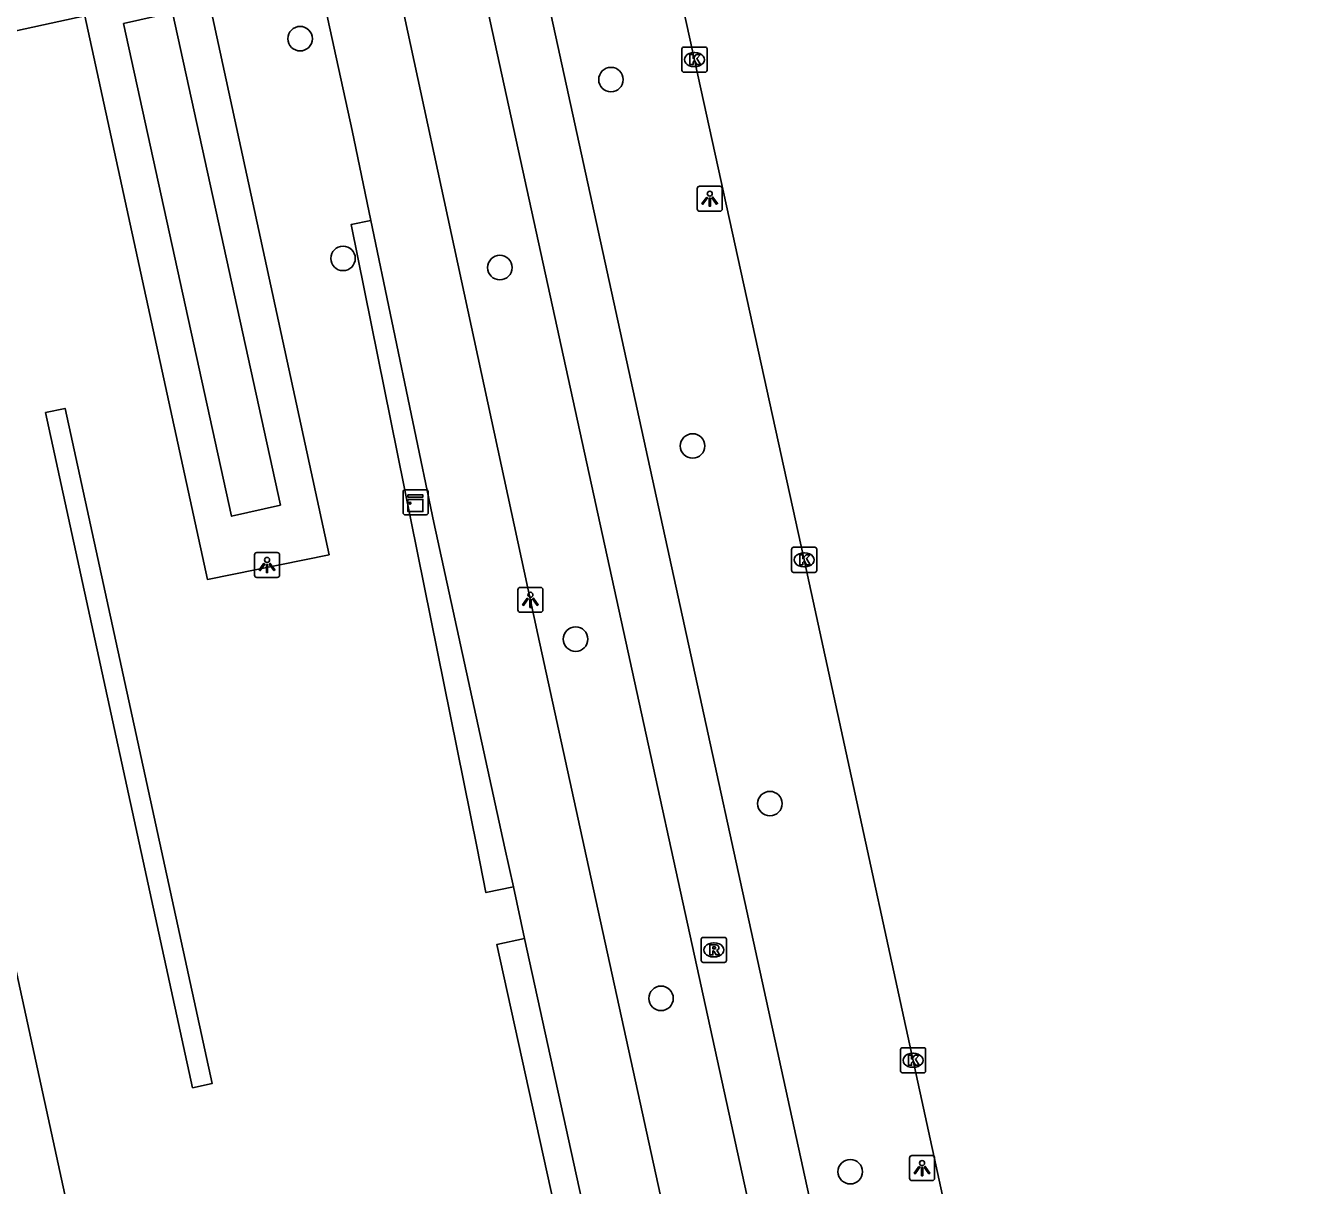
# Model space of a CAD drawing. Extents: x 160037 to 160839, y 385326 to 386441.
# Drawn here: x 160662.6 to 160713.7, y 385986.5 to 386032.8 of the extents above; entities that cross this region are included whole.
import ezdxf

# ---------------------------------------------------------------- set-up
doc = ezdxf.new("R2010")
doc.units = 0
for name, color, linetype in [('IMGEO_Boom', 7, 'Continuous'), ('IMGEO_Fietspad_gesloten', 7, 'Continuous'), ('IMGEO_Haag', 7, 'Continuous'), ('IMGEO_Kast', 7, 'Continuous'), ('IMGEO_Kolk', 7, 'Continuous'), ('IMGEO_Lichtpunt', 7, 'Continuous'), ('IMGEO_Rijbaan_lokaal_gesloten', 7, 'Continuous'), ('IMGEO_Rioolput', 7, 'Continuous'), ('IMGEO_Voetpad_halfverhard', 7, 'Continuous'), ('IMGEO_Voetpad_open', 7, 'Continuous')]:
    doc.layers.add(name, color=color, linetype=linetype)

msp = doc.modelspace()

# ---------------------------------------------------------------- linework, layer by layer
at = {"layer": 'IMGEO_Boom'}
for centre in [(160673.577, 386032.283), (160685.976, 386030.651), (160675.288, 386023.52), (160681.543, 386023.154), (160689.231, 386016.039), (160684.564, 386008.334), (160692.315, 386001.774), (160687.972, 385994.009), (160695.52, 385987.095)]:
    msp.add_circle(centre, 0.489, dxfattribs=at)
at = {"layer": 'IMGEO_Fietspad_gesloten'}
for points in [[(160709.712, 385913.36), (160707.349, 385924.464), (160673.641, 386078.745)], [(160671.3, 386078.035), (160705.016, 385923.921), (160707.366, 385912.745)]]:
    msp.add_lwpolyline(points, dxfattribs=at)
at = {"layer": 'IMGEO_Haag'}
for points in [[(160682.082, 385998.45), (160680.989, 385998.23), (160680.632, 386000), (160675.609, 386024.867), (160676.399, 386025.026)], [(160663.421, 386017.368), (160669.288, 385990.445), (160670.07, 385990.615), (160664.202, 386017.539), (160663.421, 386017.368)], [(160685.937, 385980.805), (160684.847, 385980.566), (160681.418, 385996.154), (160682.53, 385996.398)]]:
    msp.add_lwpolyline(points, dxfattribs=at)
at = {"layer": 'IMGEO_Kast'}
for p, q in [((160677.757, 386014.295), (160678.598, 386014.295)), ((160678.598, 386014.295), (160677.757, 386014.295)), ((160677.682, 386013.37), (160677.682, 386014.211)), ((160677.682, 386014.211), (160677.682, 386013.37)), ((160678.682, 386014.22), (160678.682, 386013.379)), ((160678.682, 386013.379), (160678.682, 386014.22)), ((160678.607, 386013.295), (160677.766, 386013.295)), ((160677.766, 386013.295), (160678.607, 386013.295))]:
    msp.add_line(p, q, dxfattribs=at)
for points in [[(160677.877, 386014.085), (160678.477, 386014.085), (160678.477, 386014), (160677.877, 386014), (160677.877, 386014.085)], [(160677.877, 386013.91), (160678.477, 386013.91), (160678.477, 386013.421), (160677.877, 386013.421), (160677.877, 386013.91)]]:
    msp.add_lwpolyline(points, dxfattribs=at)
msp.add_circle((160677.961, 386013.759), 0.0377, dxfattribs=at)
for centre, start, end in [((160677.76, 386014.217), 92.4484, 184.2845), ((160677.76, 386014.217), 92.4484, 184.2845), ((160678.604, 386014.217), 2.4484, 94.2845), ((160678.604, 386014.217), 2.4484, 94.2845), ((160677.76, 386013.373), 182.4484, 274.2845), ((160677.76, 386013.373), 182.4484, 274.2845), ((160678.604, 386013.373), 272.4484, 4.2845), ((160678.604, 386013.373), 272.4484, 4.2845)]:
    msp.add_arc(centre, 0.0779, start, end, dxfattribs=at)
at = {"layer": 'IMGEO_Kolk'}
for p, q in [((160688.806, 386031.021), (160688.806, 386031.873)), ((160688.881, 386031.947), (160689.733, 386031.947)), ((160689.294, 386031.727), (160689.319, 386031.727)), ((160689.807, 386031.873), (160689.807, 386031.021)), ((160689.317, 386031.167), (160689.292, 386031.167)), ((160689.733, 386030.947), (160688.881, 386030.947)), ((160693.183, 386011.072), (160693.183, 386011.924)), ((160693.258, 386011.998), (160694.11, 386011.998)), ((160693.671, 386011.778), (160693.696, 386011.778)), ((160694.184, 386011.924), (160694.184, 386011.072)), ((160694.11, 386010.998), (160693.258, 386010.998)), ((160693.694, 386011.218), (160693.669, 386011.218)), ((160697.526, 385991.112), (160697.526, 385991.964)), ((160697.601, 385992.038), (160698.453, 385992.038)), ((160698.527, 385991.964), (160698.527, 385991.112)), ((160698.014, 385991.818), (160698.039, 385991.818)), ((160698.453, 385991.038), (160697.601, 385991.038)), ((160698.037, 385991.258), (160698.012, 385991.258))]:
    msp.add_line(p, q, dxfattribs=at)
for points in [[(160688.806, 386031.021), (160688.806, 386031.873)], [(160688.881, 386031.947), (160689.733, 386031.947)], [(160689.807, 386031.873), (160689.807, 386031.021)], [(160689.127, 386031.647), (160689.25, 386031.647), (160689.25, 386031.496), (160689.38, 386031.647), (160689.544, 386031.647), (160689.398, 386031.496), (160689.551, 386031.247), (160689.399, 386031.247), (160689.314, 386031.411), (160689.25, 386031.344), (160689.25, 386031.247), (160689.127, 386031.247), (160689.127, 386031.647)], [(160689.733, 386030.947), (160688.881, 386030.947)], [(160693.183, 386011.072), (160693.183, 386011.924)], [(160693.258, 386011.998), (160694.11, 386011.998)], [(160694.184, 386011.924), (160694.184, 386011.072)], [(160693.504, 386011.698), (160693.627, 386011.698), (160693.627, 386011.547), (160693.757, 386011.698), (160693.921, 386011.698), (160693.775, 386011.547), (160693.928, 386011.298), (160693.776, 386011.298), (160693.691, 386011.462), (160693.627, 386011.395), (160693.627, 386011.298), (160693.504, 386011.298), (160693.504, 386011.698)], [(160694.11, 386010.998), (160693.258, 386010.998)], [(160697.526, 385991.112), (160697.526, 385991.964)], [(160697.601, 385992.038), (160698.453, 385992.038)], [(160698.527, 385991.964), (160698.527, 385991.112)], [(160697.847, 385991.738), (160697.97, 385991.738), (160697.97, 385991.587), (160698.1, 385991.738), (160698.264, 385991.738), (160698.118, 385991.587), (160698.271, 385991.338), (160698.119, 385991.338), (160698.034, 385991.502), (160697.97, 385991.435), (160697.97, 385991.338), (160697.847, 385991.338), (160697.847, 385991.738)], [(160698.453, 385991.038), (160697.601, 385991.038)]]:
    msp.add_lwpolyline(points, dxfattribs=at)
for centre, start, end in [((160688.883, 386031.871), 91.552, 178.448), ((160688.883, 386031.871), 91.552, 178.448), ((160689.731, 386031.871), 1.552, 88.448), ((160689.731, 386031.871), 1.552, 88.448), ((160688.883, 386031.023), 181.552, 268.448), ((160688.883, 386031.023), 181.552, 268.448), ((160689.731, 386031.023), 271.552, 358.448), ((160689.731, 386031.023), 271.552, 358.448), ((160693.26, 386011.922), 91.552, 178.448), ((160693.26, 386011.922), 91.552, 178.448), ((160694.108, 386011.922), 1.552, 88.448), ((160694.108, 386011.922), 1.552, 88.448), ((160693.26, 386011.074), 181.552, 268.448), ((160693.26, 386011.074), 181.552, 268.448), ((160694.108, 386011.074), 271.552, 358.448), ((160694.108, 386011.074), 271.552, 358.448), ((160697.603, 385991.962), 91.552, 178.448), ((160697.603, 385991.962), 91.552, 178.448), ((160698.451, 385991.962), 1.552, 88.448), ((160698.451, 385991.962), 1.552, 88.448), ((160697.603, 385991.114), 181.552, 268.448), ((160697.603, 385991.114), 181.552, 268.448), ((160698.451, 385991.114), 271.552, 358.448), ((160698.451, 385991.114), 271.552, 358.448)]:
    msp.add_arc(centre, 0.0765, start, end, dxfattribs=at)
for centre, major_axis, ratio, start_param, end_param in [((160689.293, 386031.447), (-0.387, 0.002), 0.722429, 4.712389, 7.853982), ((160689.318, 386031.447), (-0.39, 0.002), 0.717154, 1.570796, 4.712389), ((160693.67, 386011.498), (-0.387, 0.002), 0.722429, 4.712389, 7.853982), ((160693.695, 386011.498), (-0.39, 0.002), 0.717154, 1.570796, 4.712389), ((160698.013, 385991.538), (-0.387, 0.002), 0.722429, 4.712389, 7.853982), ((160698.038, 385991.538), (-0.39, 0.002), 0.717154, 1.570796, 4.712389)]:
    msp.add_ellipse(centre, major_axis=major_axis, ratio=ratio, start_param=start_param, end_param=end_param, dxfattribs=at)
at = {"layer": 'IMGEO_Lichtpunt'}
for p, q in [((160689.419, 386026.303), (160689.419, 386025.496)), ((160689.419, 386026.303), (160689.419, 386025.496)), ((160690.321, 386026.398), (160689.513, 386026.398)), ((160690.321, 386026.398), (160689.513, 386026.398)), ((160690.415, 386025.496), (160690.415, 386026.303)), ((160690.415, 386025.496), (160690.415, 386026.303)), ((160689.513, 386025.402), (160690.321, 386025.402)), ((160689.513, 386025.402), (160690.321, 386025.402)), ((160672.66, 386011.79), (160671.852, 386011.79)), ((160672.66, 386011.79), (160671.852, 386011.79)), ((160671.758, 386011.695), (160671.758, 386010.888)), ((160671.758, 386011.695), (160671.758, 386010.888)), ((160672.754, 386010.888), (160672.754, 386011.695)), ((160672.754, 386010.888), (160672.754, 386011.695)), ((160671.852, 386010.794), (160672.66, 386010.794)), ((160671.852, 386010.794), (160672.66, 386010.794)), ((160682.264, 386010.306), (160682.264, 386009.499)), ((160682.264, 386010.306), (160682.264, 386009.499)), ((160683.166, 386010.401), (160682.358, 386010.401)), ((160683.166, 386010.401), (160682.358, 386010.401)), ((160683.26, 386009.499), (160683.26, 386010.306)), ((160683.26, 386009.499), (160683.26, 386010.306)), ((160682.358, 386009.405), (160683.166, 386009.405)), ((160682.358, 386009.405), (160683.166, 386009.405)), ((160697.887, 385987.642), (160697.887, 385986.835)), ((160697.887, 385987.642), (160697.887, 385986.835)), ((160698.789, 385987.737), (160697.981, 385987.737)), ((160698.789, 385987.737), (160697.981, 385987.737)), ((160698.883, 385986.835), (160698.883, 385987.642)), ((160698.883, 385986.835), (160698.883, 385987.642)), ((160697.981, 385986.741), (160698.789, 385986.741)), ((160697.981, 385986.741), (160698.789, 385986.741))]:
    msp.add_line(p, q, dxfattribs=at)
for points in [[(160689.793, 386025.967), (160689.832, 386025.939), (160689.644, 386025.677), (160689.606, 386025.704), (160689.793, 386025.967)], [(160689.895, 386025.919), (160689.942, 386025.919), (160689.942, 386025.597), (160689.895, 386025.597), (160689.895, 386025.919)], [(160690.005, 386025.939), (160690.043, 386025.966), (160690.23, 386025.704), (160690.191, 386025.676), (160690.005, 386025.939)], [(160672.132, 386011.359), (160672.171, 386011.331), (160671.983, 386011.069), (160671.945, 386011.096), (160672.132, 386011.359)], [(160672.234, 386011.311), (160672.281, 386011.311), (160672.281, 386010.989), (160672.234, 386010.989), (160672.234, 386011.311)], [(160672.344, 386011.331), (160672.382, 386011.358), (160672.569, 386011.096), (160672.53, 386011.068), (160672.344, 386011.331)], [(160682.638, 386009.97), (160682.677, 386009.942), (160682.489, 386009.68), (160682.451, 386009.707), (160682.638, 386009.97)], [(160682.74, 386009.922), (160682.787, 386009.922), (160682.787, 386009.6), (160682.74, 386009.6), (160682.74, 386009.922)], [(160682.85, 386009.942), (160682.888, 386009.969), (160683.075, 386009.707), (160683.036, 386009.679), (160682.85, 386009.942)], [(160698.261, 385987.306), (160698.3, 385987.278), (160698.112, 385987.016), (160698.074, 385987.043), (160698.261, 385987.306)], [(160698.363, 385987.258), (160698.41, 385987.258), (160698.41, 385986.936), (160698.363, 385986.936), (160698.363, 385987.258)], [(160698.473, 385987.278), (160698.511, 385987.305), (160698.698, 385987.043), (160698.659, 385987.015), (160698.473, 385987.278)]]:
    msp.add_lwpolyline(points, dxfattribs=at)
for centre in [(160689.918, 386026.101), (160672.257, 386011.493), (160682.763, 386010.104), (160698.386, 385987.44)]:
    msp.add_circle(centre, 0.0994, dxfattribs=at)
for centre, start, end in [((160689.513, 386026.303), 90, 180), ((160689.513, 386026.303), 90, 180), ((160690.321, 386026.303), 0, 90), ((160690.321, 386026.303), 0, 90), ((160689.513, 386025.496), 180, 270), ((160689.513, 386025.496), 180, 270), ((160690.321, 386025.496), 270, 0), ((160690.321, 386025.496), 270, 360), ((160671.852, 386011.695), 90, 180), ((160671.852, 386011.695), 90, 180), ((160672.66, 386011.695), 0, 90), ((160672.66, 386011.695), 0, 90), ((160671.852, 386010.888), 180, 270), ((160671.852, 386010.888), 180, 270), ((160672.66, 386010.888), 270, 0), ((160672.66, 386010.888), 270, 360), ((160682.358, 386010.306), 90, 180), ((160682.358, 386010.306), 90, 180), ((160683.166, 386010.306), 0, 90), ((160683.166, 386010.306), 0, 90), ((160682.358, 386009.499), 180, 270), ((160682.358, 386009.499), 180, 270), ((160683.166, 386009.499), 270, 0), ((160683.166, 386009.499), 270, 360), ((160697.981, 385987.642), 90, 180), ((160697.981, 385987.642), 90, 180), ((160698.789, 385987.642), 0, 90), ((160698.789, 385987.642), 0, 90), ((160697.981, 385986.835), 180, 270), ((160697.981, 385986.835), 180, 270), ((160698.789, 385986.835), 270, 0), ((160698.789, 385986.835), 270, 360)]:
    msp.add_arc(centre, 0.0946, start, end, dxfattribs=at)
at = {"layer": 'IMGEO_Rijbaan_lokaal_gesloten'}
msp.add_lwpolyline([(160678.67, 386079.922), (160693.684, 386011.498), (160713.676, 385919.621)], dxfattribs=at)
at = {"layer": 'IMGEO_Rioolput'}
for p, q in [((160689.654, 385996.44), (160690.506, 385996.44)), ((160689.579, 385995.514), (160689.579, 385996.366)), ((160690.067, 385996.22), (160690.092, 385996.22)), ((160690.58, 385996.366), (160690.58, 385995.514)), ((160690.506, 385995.44), (160689.654, 385995.44)), ((160690.09, 385995.66), (160690.065, 385995.66))]:
    msp.add_line(p, q, dxfattribs=at)
for points in [[(160689.654, 385996.44), (160690.506, 385996.44)], [(160689.579, 385995.514), (160689.579, 385996.366)], [(160690.168, 385996.138), (160689.916, 385996.14), (160689.916, 385995.74)], [(160690.094, 385996.059), (160690.04, 385996.059), (160690.04, 385995.978)], [(160690.04, 385995.978), (160690.092, 385995.978)], [(160690.58, 385996.366), (160690.58, 385995.514)], [(160690.506, 385995.44), (160689.654, 385995.44)], [(160689.916, 385995.74), (160690.04, 385995.74), (160690.04, 385995.902), (160690.051, 385995.902)], [(160690.098, 385995.873), (160690.169, 385995.74), (160690.309, 385995.74), (160690.244, 385995.866)]]:
    msp.add_lwpolyline(points, dxfattribs=at)
for centre, radius, start, end in [((160689.656, 385996.364), 0.0765, 91.552, 178.448), ((160689.656, 385996.364), 0.0765, 91.552, 178.448), ((160690.504, 385996.364), 0.0765, 1.552, 88.448), ((160690.504, 385996.364), 0.0765, 1.552, 88.448), ((160690.076, 385996.167), 0.19, 274.7715, 282.9687), ((160690.1, 385995.963), 0.0964, 77.0061, 93.1865), ((160690.114, 385996.02), 0.0378, 276.6634, 79.6772), ((160690.167, 385996.028), 0.109, 350.3612, 89.416), ((160690.165, 385996.028), 0.112, 277.5842, 350.9817), ((160690.149, 385995.813), 0.108, 29.5134, 73.7905), ((160689.656, 385995.516), 0.0765, 181.552, 268.448), ((160689.656, 385995.516), 0.0765, 181.552, 268.448), ((160690.05, 385995.849), 0.0533, 26.0293, 88.6989), ((160690.504, 385995.516), 0.0765, 271.552, 358.448), ((160690.504, 385995.516), 0.0765, 271.552, 358.448)]:
    msp.add_arc(centre, radius, start, end, dxfattribs=at)
for centre, major_axis, ratio, start_param, end_param in [((160690.066, 385995.94), (-0.387, 0.002), 0.722429, 4.712389, 7.853982), ((160690.091, 385995.94), (-0.39, 0.002), 0.717154, 1.570796, 4.712389)]:
    msp.add_ellipse(centre, major_axis=major_axis, ratio=ratio, start_param=start_param, end_param=end_param, dxfattribs=at)
at = {"layer": 'IMGEO_Voetpad_halfverhard'}
for points in [[(160669.841, 386034.268), (160674.73, 386011.7), (160669.878, 386010.718), (160664.988, 386033.191)], [(160668.491, 386033.325), (160672.791, 386013.679), (160670.841, 386013.235), (160666.535, 386032.888), (160668.491, 386033.325)]]:
    msp.add_lwpolyline(points, dxfattribs=at)
at = {"layer": 'IMGEO_Voetpad_open'}
for points in [[(160707.366, 385912.745), (160704.708, 385912.13), (160704.145, 385912.077), (160700.54, 385929.272), (160692.191, 385966.744), (160684.923, 386000), (160683.06, 386008.523), (160674.536, 386048.012), (160668.056, 386077.361)], [(160676.399, 386025.026), (160675.651, 386028.621), (160674.213, 386035.205)], [(160664.988, 386033.191), (160654.42, 386030.892), (160657.743, 386015.365), (160661.171, 386000), (160672.507, 385947.988), (160691.083, 385952.3)], [(160676.399, 386025.026), (160678.904, 386012.991), (160681.743, 386000), (160682.082, 385998.45)], [(160682.53, 385996.398), (160682.082, 385998.45)], [(160682.53, 385996.398), (160685.937, 385980.805)]]:
    msp.add_lwpolyline(points, dxfattribs=at)

doc.saveas('drawing.dxf')
